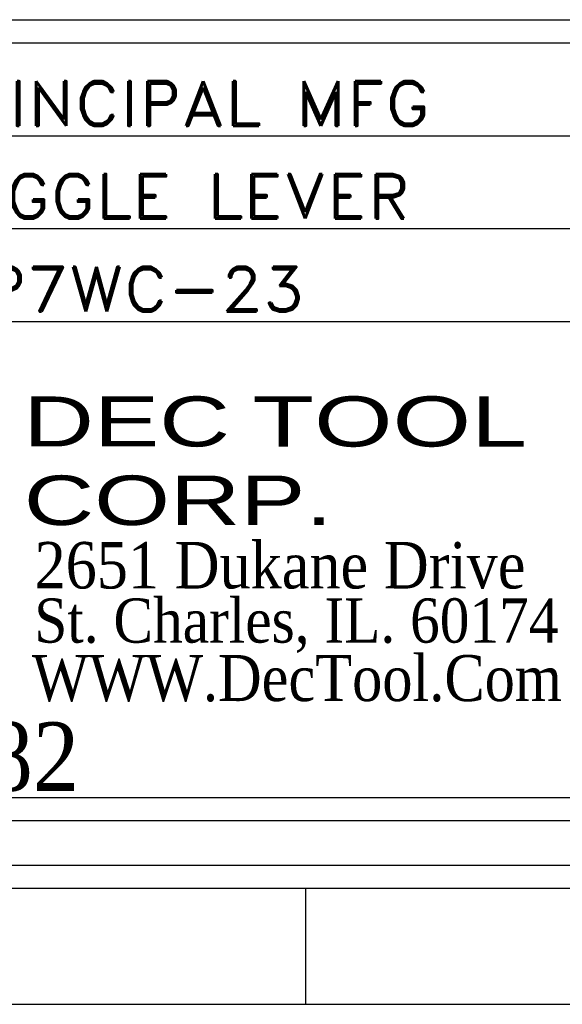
# Model space of a CAD drawing. Header units: inches. Extents: x 3 to 289, y 4 to 291.
# Tile 507 of 634: x 155.56 to 156.73, y 213.39 to 215.51. Entities that reach past the tile are written whole.
import ezdxf
from ezdxf.enums import TextEntityAlignment as Align

# ---------------------------------------------------------------- set-up
doc = ezdxf.new("R2010")
doc.units = ezdxf.units.IN
doc.header["$LTSCALE"] = 0.5
doc.header["$MEASUREMENT"] = 0
doc.layers.add('PLOTVIEW1', color=7, linetype='Continuous')
doc.layers.add('STR_INS', color=8, linetype='Continuous')
doc.styles.add('VERO5-RomanD', font='romand__.ttf')
doc.styles.add('VERO6-Dutch801 Rm BT', font='dutchi.ttf')
doc.styles.add('VERO7-Vineta BT', font='vinet.ttf')

msp = doc.modelspace()

# ---------------------------------------------------------------- linework, layer by layer
at = {"layer": 'PLOTVIEW1', "color": 252, "linetype": 'Continuous'}
for p, q in [((154.5698, 215.2616, 0.0197), (161.2797, 215.2616, 0.0197)), ((154.5698, 215.0616, 0.0197), (161.2797, 215.0616, 0.0197)), ((154.5698, 214.8616, 0.0197), (161.2797, 214.8616, 0.0197))]:
    msp.add_line(p, q, dxfattribs=at)
at = {"layer": 'PLOTVIEW1', "color": 97, "linetype": 'Continuous'}
for p, q in [((115.1747, 213.69), (161.1747, 213.69)), ((115.1747, 213.64), (161.1747, 213.64)), ((156.1747, 213.64), (156.1747, 213.39)), ((115.1747, 213.39), (161.1747, 213.39))]:
    msp.add_line(p, q, dxfattribs=at)
at = {"layer": 'STR_INS', "color": 4, "linetype": 'Continuous'}
for p, q in [((154.6748, 215.5116), (161.1747, 215.5116)), ((154.6748, 215.4616), (161.1747, 215.4616)), ((161.1747, 213.835), (154.6748, 213.835)), ((161.1747, 213.785), (154.6748, 213.785))]:
    msp.add_line(p, q, dxfattribs=at)

# ---------------------------------------------------------------- texts
at = {"layer": 'PLOTVIEW1', "color": 7, "linetype": 'Continuous'}
for s, height, style, width, p, p2 in [('PRINCIPAL MFG', 0.096051, 'VERO5-RomanD', 0.999964, (155.3496, 215.2829, 0.0197), (156.4431, 215.2829, 0.0197)), ('TOGGLE LEVER', 0.096051, 'VERO5-RomanD', 1.00025, (155.3472, 215.0829, 0.0197), (156.4, 215.0829, 0.0197)), ('LP7WC-23', 0.09605, 'VERO5-RomanD', 0.999777, (155.4059, 214.8829, 0.0197), (156.173, 214.8829, 0.0197)), ('DEC', 0.10777, 'VERO7-Vineta BT', 0.884295, (155.5658, 214.592, 0.0197), (156.0116, 214.592, 0.0197)), ('TOOL', 0.10802, 'VERO7-Vineta BT', 0.883634, (156.0601, 214.5919, 0.0197), (156.6524, 214.5919, 0.0197)), ('CORP.', 0.10661, 'VERO7-Vineta BT', 0.884162, (155.5672, 214.4227, 0.0197), (156.2325, 214.4227, 0.0197)), ('2651 Dukane Drive', 0.100261, 'VERO6-Dutch801 Rm BT', 0.932581, (155.5904, 214.286, 0.0197), (156.6487, 214.286, 0.0197)), ('St. Charles, IL. 60174', 0.095252, 'VERO6-Dutch801 Rm BT', 0.932502, (155.5898, 214.1693, 0.0197), (156.7198, 214.1693, 0.0197)), ('WWW.DecTool.Com', 0.099179, 'VERO6-Dutch801 Rm BT', 0.931694, (155.5848, 214.0434, 0.0197), (156.7271, 214.0434, 0.0197)), ('SINCE 1982', 0.14781, 'VERO6-Dutch801 Rm BT', 0.932991, (154.6558, 213.8499, 0.0197), (155.6868, 213.8499, 0.0197))]:
    msp.add_text(s, height=height, dxfattribs=dict(at, style=style, width=width)).set_placement(p, p2, align=Align.FIT)

doc.saveas('drawing.dxf')
